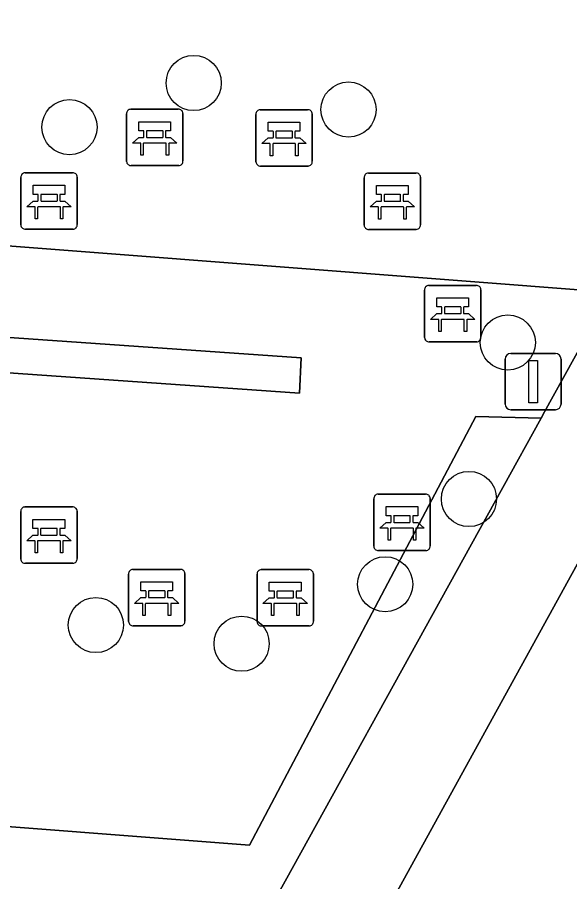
# Model space of a CAD drawing. Extents: x 159960 to 160866, y 382700 to 383354.
# Drawn here: x 160621.07 to 160630.87, y 383237.71 to 383253.04 of the extents above; entities that cross this region are included whole.
import ezdxf

# ---------------------------------------------------------------- set-up
doc = ezdxf.new("R2010")
doc.units = 0
for name, color, linetype in [('IMGEO_Bank', 7, 'Continuous'), ('IMGEO_Boom', 7, 'Continuous'), ('IMGEO_Groenvoorziening', 7, 'Continuous'), ('IMGEO_Lichtmast', 7, 'Continuous'), ('IMGEO_Rijbaan_lokaal_open', 7, 'Continuous'), ('IMGEO_Voetpad_open', 7, 'Continuous')]:
    doc.layers.add(name, color=color, linetype=linetype)

msp = doc.modelspace()

# ---------------------------------------------------------------- linework, layer by layer
at = {"layer": 'IMGEO_Bank'}
for p, q in [((160623.087, 383251.41), (160623.928, 383251.41)), ((160623.928, 383251.41), (160623.087, 383251.41)), ((160625.381, 383251.402), (160626.222, 383251.402)), ((160626.222, 383251.402), (160625.381, 383251.402)), ((160623.012, 383250.485), (160623.012, 383251.326)), ((160623.012, 383251.326), (160623.012, 383250.485)), ((160624.012, 383251.335), (160624.012, 383250.494)), ((160624.012, 383250.494), (160624.012, 383251.335)), ((160625.306, 383250.477), (160625.306, 383251.318)), ((160625.306, 383251.318), (160625.306, 383250.477)), ((160626.306, 383251.327), (160626.306, 383250.486)), ((160626.306, 383250.486), (160626.306, 383251.327)), ((160623.321, 383250.916), (160623.321, 383251.022)), ((160623.365, 383251.022), (160623.365, 383250.916)), ((160623.653, 383251.028), (160623.371, 383251.028)), ((160623.659, 383250.916), (160623.659, 383251.022)), ((160623.703, 383251.022), (160623.703, 383250.916)), ((160625.615, 383250.908), (160625.615, 383251.014)), ((160625.659, 383251.014), (160625.659, 383250.908)), ((160625.947, 383251.02), (160625.665, 383251.02)), ((160625.953, 383250.908), (160625.953, 383251.014)), ((160625.997, 383251.014), (160625.997, 383250.908)), ((160623.709, 383250.808), (160623.316, 383250.808)), ((160623.371, 383250.91), (160623.653, 383250.91)), ((160626.003, 383250.8), (160625.61, 383250.8)), ((160625.665, 383250.902), (160625.947, 383250.902)), ((160623.937, 383250.41), (160623.096, 383250.41)), ((160623.096, 383250.41), (160623.937, 383250.41)), ((160626.231, 383250.402), (160625.39, 383250.402)), ((160625.39, 383250.402), (160626.231, 383250.402)), ((160621.138, 383249.357), (160621.138, 383250.198)), ((160621.138, 383250.198), (160621.138, 383249.357)), ((160621.213, 383250.282), (160622.054, 383250.282)), ((160622.054, 383250.282), (160621.213, 383250.282)), ((160622.138, 383250.207), (160622.138, 383249.366)), ((160622.138, 383249.366), (160622.138, 383250.207)), ((160627.225, 383249.353), (160627.225, 383250.194)), ((160627.225, 383250.194), (160627.225, 383249.353)), ((160627.3, 383250.278), (160628.141, 383250.278)), ((160628.141, 383250.278), (160627.3, 383250.278)), ((160628.225, 383250.203), (160628.225, 383249.362)), ((160628.225, 383249.362), (160628.225, 383250.203)), ((160621.447, 383249.788), (160621.447, 383249.894)), ((160621.491, 383249.894), (160621.491, 383249.788)), ((160621.779, 383249.9), (160621.497, 383249.9)), ((160621.785, 383249.788), (160621.785, 383249.894)), ((160621.829, 383249.894), (160621.829, 383249.788)), ((160627.534, 383249.784), (160627.534, 383249.89)), ((160627.578, 383249.89), (160627.578, 383249.784)), ((160627.866, 383249.896), (160627.584, 383249.896)), ((160627.872, 383249.784), (160627.872, 383249.89)), ((160627.916, 383249.89), (160627.916, 383249.784)), ((160621.497, 383249.782), (160621.779, 383249.782)), ((160627.584, 383249.778), (160627.866, 383249.778)), ((160621.835, 383249.68), (160621.442, 383249.68)), ((160627.922, 383249.676), (160627.529, 383249.676)), ((160622.063, 383249.282), (160621.222, 383249.282)), ((160621.222, 383249.282), (160622.063, 383249.282)), ((160628.15, 383249.278), (160627.309, 383249.278)), ((160627.309, 383249.278), (160628.15, 383249.278)), ((160628.296, 383247.359), (160628.296, 383248.2)), ((160628.296, 383248.2), (160628.296, 383247.359)), ((160628.371, 383248.284), (160629.212, 383248.284)), ((160629.212, 383248.284), (160628.371, 383248.284)), ((160629.296, 383248.209), (160629.296, 383247.368)), ((160629.296, 383247.368), (160629.296, 383248.209)), ((160628.605, 383247.79), (160628.605, 383247.896)), ((160628.649, 383247.896), (160628.649, 383247.79)), ((160628.937, 383247.902), (160628.655, 383247.902)), ((160628.943, 383247.79), (160628.943, 383247.896)), ((160628.987, 383247.896), (160628.987, 383247.79)), ((160628.655, 383247.784), (160628.937, 383247.784)), ((160628.993, 383247.682), (160628.6, 383247.682)), ((160629.221, 383247.284), (160628.38, 383247.284)), ((160628.38, 383247.284), (160629.221, 383247.284)), ((160627.396, 383243.657), (160627.396, 383244.498)), ((160627.396, 383244.498), (160627.396, 383243.657)), ((160627.471, 383244.582), (160628.312, 383244.582)), ((160628.312, 383244.582), (160627.471, 383244.582)), ((160628.396, 383244.507), (160628.396, 383243.666)), ((160628.396, 383243.666), (160628.396, 383244.507)), ((160621.211, 383244.356), (160622.052, 383244.356)), ((160622.052, 383244.356), (160621.211, 383244.356)), ((160621.136, 383243.431), (160621.136, 383244.272)), ((160621.136, 383244.272), (160621.136, 383243.431)), ((160622.136, 383244.281), (160622.136, 383243.44)), ((160622.136, 383243.44), (160622.136, 383244.281)), ((160627.705, 383244.088), (160627.705, 383244.194)), ((160627.749, 383244.194), (160627.749, 383244.088)), ((160628.037, 383244.2), (160627.755, 383244.2)), ((160628.043, 383244.088), (160628.043, 383244.194)), ((160628.087, 383244.194), (160628.087, 383244.088)), ((160627.755, 383244.082), (160628.037, 383244.082)), ((160621.445, 383243.862), (160621.445, 383243.968)), ((160621.489, 383243.968), (160621.489, 383243.862)), ((160621.777, 383243.974), (160621.495, 383243.974)), ((160621.783, 383243.862), (160621.783, 383243.968)), ((160621.827, 383243.968), (160621.827, 383243.862)), ((160628.093, 383243.98), (160627.7, 383243.98)), ((160621.833, 383243.754), (160621.44, 383243.754)), ((160621.495, 383243.856), (160621.777, 383243.856)), ((160628.321, 383243.582), (160627.48, 383243.582)), ((160627.48, 383243.582), (160628.321, 383243.582)), ((160622.061, 383243.356), (160621.22, 383243.356)), ((160621.22, 383243.356), (160622.061, 383243.356)), ((160623.048, 383242.322), (160623.048, 383243.163)), ((160623.048, 383243.163), (160623.048, 383242.322)), ((160623.123, 383243.247), (160623.964, 383243.247)), ((160623.964, 383243.247), (160623.123, 383243.247)), ((160624.048, 383243.172), (160624.048, 383242.331)), ((160624.048, 383242.331), (160624.048, 383243.172)), ((160625.326, 383242.319), (160625.326, 383243.16)), ((160625.326, 383243.16), (160625.326, 383242.319)), ((160625.401, 383243.244), (160626.242, 383243.244)), ((160626.242, 383243.244), (160625.401, 383243.244)), ((160626.326, 383243.169), (160626.326, 383242.328)), ((160626.326, 383242.328), (160626.326, 383243.169)), ((160623.357, 383242.753), (160623.357, 383242.859)), ((160623.401, 383242.859), (160623.401, 383242.753)), ((160623.689, 383242.865), (160623.407, 383242.865)), ((160623.695, 383242.753), (160623.695, 383242.859)), ((160623.739, 383242.859), (160623.739, 383242.753)), ((160625.635, 383242.75), (160625.635, 383242.856)), ((160625.679, 383242.856), (160625.679, 383242.75)), ((160625.967, 383242.862), (160625.685, 383242.862)), ((160625.973, 383242.75), (160625.973, 383242.856)), ((160626.017, 383242.856), (160626.017, 383242.75)), ((160623.407, 383242.747), (160623.689, 383242.747)), ((160625.685, 383242.744), (160625.967, 383242.744)), ((160623.745, 383242.645), (160623.352, 383242.645)), ((160626.023, 383242.642), (160625.63, 383242.642)), ((160623.973, 383242.247), (160623.132, 383242.247)), ((160623.132, 383242.247), (160623.973, 383242.247)), ((160626.251, 383242.244), (160625.41, 383242.244)), ((160625.41, 383242.244), (160626.251, 383242.244))]:
    msp.add_line(p, q, dxfattribs=at)
for points in [[(160623.315, 383251.028), (160623.229, 383251.028), (160623.229, 383251.189), (160623.792, 383251.189), (160623.792, 383251.028), (160623.709, 383251.028)], [(160625.609, 383251.02), (160625.523, 383251.02), (160625.523, 383251.181), (160626.086, 383251.181), (160626.086, 383251.02), (160626.003, 383251.02)], [(160623.259, 383250.808), (160623.117, 383250.808), (160623.229, 383250.91), (160623.315, 383250.91)], [(160623.309, 383250.801), (160623.309, 383250.594), (160623.266, 383250.594), (160623.266, 383250.801)], [(160623.709, 383250.91), (160623.792, 383250.91), (160623.904, 383250.808), (160623.765, 383250.808)], [(160623.759, 383250.801), (160623.759, 383250.594), (160623.715, 383250.594), (160623.715, 383250.801)], [(160625.553, 383250.8), (160625.411, 383250.8), (160625.523, 383250.902), (160625.609, 383250.902)], [(160625.603, 383250.793), (160625.603, 383250.586), (160625.56, 383250.586), (160625.56, 383250.793)], [(160626.003, 383250.902), (160626.086, 383250.902), (160626.198, 383250.8), (160626.059, 383250.8)], [(160626.053, 383250.793), (160626.053, 383250.586), (160626.009, 383250.586), (160626.009, 383250.793)], [(160621.441, 383249.9), (160621.355, 383249.9), (160621.355, 383250.061), (160621.918, 383250.061), (160621.918, 383249.9), (160621.835, 383249.9)], [(160627.528, 383249.896), (160627.442, 383249.896), (160627.442, 383250.057), (160628.005, 383250.057), (160628.005, 383249.896), (160627.922, 383249.896)], [(160621.385, 383249.68), (160621.243, 383249.68), (160621.355, 383249.782), (160621.441, 383249.782)], [(160621.835, 383249.782), (160621.918, 383249.782), (160622.03, 383249.68), (160621.891, 383249.68)], [(160627.472, 383249.676), (160627.33, 383249.676), (160627.442, 383249.778), (160627.528, 383249.778)], [(160627.922, 383249.778), (160628.005, 383249.778), (160628.117, 383249.676), (160627.978, 383249.676)], [(160621.435, 383249.673), (160621.435, 383249.466), (160621.392, 383249.466), (160621.392, 383249.673)], [(160621.885, 383249.673), (160621.885, 383249.466), (160621.841, 383249.466), (160621.841, 383249.673)], [(160627.522, 383249.669), (160627.522, 383249.462), (160627.479, 383249.462), (160627.479, 383249.669)], [(160627.972, 383249.669), (160627.972, 383249.462), (160627.928, 383249.462), (160627.928, 383249.669)], [(160628.599, 383247.902), (160628.513, 383247.902), (160628.513, 383248.063), (160629.076, 383248.063), (160629.076, 383247.902), (160628.993, 383247.902)], [(160628.543, 383247.682), (160628.401, 383247.682), (160628.513, 383247.784), (160628.599, 383247.784)], [(160628.993, 383247.784), (160629.076, 383247.784), (160629.188, 383247.682), (160629.049, 383247.682)], [(160628.593, 383247.675), (160628.593, 383247.468), (160628.55, 383247.468), (160628.55, 383247.675)], [(160629.043, 383247.675), (160629.043, 383247.468), (160628.999, 383247.468), (160628.999, 383247.675)], [(160627.699, 383244.2), (160627.613, 383244.2), (160627.613, 383244.361), (160628.176, 383244.361), (160628.176, 383244.2), (160628.093, 383244.2)], [(160621.439, 383243.974), (160621.353, 383243.974), (160621.353, 383244.135), (160621.916, 383244.135), (160621.916, 383243.974), (160621.833, 383243.974)], [(160627.643, 383243.98), (160627.501, 383243.98), (160627.613, 383244.082), (160627.699, 383244.082)], [(160628.093, 383244.082), (160628.176, 383244.082), (160628.288, 383243.98), (160628.149, 383243.98)], [(160627.693, 383243.973), (160627.693, 383243.766), (160627.65, 383243.766), (160627.65, 383243.973)], [(160628.143, 383243.973), (160628.143, 383243.766), (160628.099, 383243.766), (160628.099, 383243.973)], [(160621.383, 383243.754), (160621.241, 383243.754), (160621.353, 383243.856), (160621.439, 383243.856)], [(160621.433, 383243.747), (160621.433, 383243.54), (160621.39, 383243.54), (160621.39, 383243.747)], [(160621.833, 383243.856), (160621.916, 383243.856), (160622.028, 383243.754), (160621.889, 383243.754)], [(160621.883, 383243.747), (160621.883, 383243.54), (160621.839, 383243.54), (160621.839, 383243.747)], [(160623.351, 383242.865), (160623.265, 383242.865), (160623.265, 383243.026), (160623.828, 383243.026), (160623.828, 383242.865), (160623.745, 383242.865)], [(160625.629, 383242.862), (160625.543, 383242.862), (160625.543, 383243.023), (160626.106, 383243.023), (160626.106, 383242.862), (160626.023, 383242.862)], [(160623.295, 383242.645), (160623.153, 383242.645), (160623.265, 383242.747), (160623.351, 383242.747)], [(160623.745, 383242.747), (160623.828, 383242.747), (160623.94, 383242.645), (160623.801, 383242.645)], [(160625.573, 383242.642), (160625.431, 383242.642), (160625.543, 383242.744), (160625.629, 383242.744)], [(160626.023, 383242.744), (160626.106, 383242.744), (160626.218, 383242.642), (160626.079, 383242.642)], [(160623.345, 383242.638), (160623.345, 383242.431), (160623.302, 383242.431), (160623.302, 383242.638)], [(160623.795, 383242.638), (160623.795, 383242.431), (160623.751, 383242.431), (160623.751, 383242.638)], [(160625.623, 383242.635), (160625.623, 383242.428), (160625.58, 383242.428), (160625.58, 383242.635)], [(160626.073, 383242.635), (160626.073, 383242.428), (160626.029, 383242.428), (160626.029, 383242.635)]]:
    msp.add_lwpolyline(points, dxfattribs=at)
for centre, radius, start, end in [((160623.09, 383251.332), 0.0779, 92.4484, 184.2845), ((160623.09, 383251.332), 0.0779, 92.4484, 184.2845), ((160623.934, 383251.332), 0.0779, 2.4484, 94.2845), ((160623.934, 383251.332), 0.0779, 2.4484, 94.2845), ((160625.384, 383251.324), 0.0779, 92.4484, 184.2845), ((160625.384, 383251.324), 0.0779, 92.4484, 184.2845), ((160626.228, 383251.324), 0.0779, 2.4484, 94.2845), ((160626.228, 383251.324), 0.0779, 2.4484, 94.2845), ((160623.314, 383251.021), 0.00671, 2.8957, 87.1043), ((160623.371, 383251.021), 0.00671, 92.8957, 177.1043), ((160623.653, 383251.021), 0.00671, 2.8957, 87.1043), ((160623.71, 383251.021), 0.00671, 92.8957, 177.1043), ((160625.608, 383251.013), 0.00671, 2.8957, 87.1043), ((160625.665, 383251.013), 0.00671, 92.8957, 177.1043), ((160625.947, 383251.013), 0.00671, 2.8957, 87.1043), ((160626.004, 383251.013), 0.00671, 92.8957, 177.1043), ((160623.259, 383250.801), 0.00671, 2.8957, 87.1043), ((160623.316, 383250.801), 0.00671, 92.8957, 177.1043), ((160623.314, 383250.917), 0.00671, 272.8957, 357.1043), ((160623.371, 383250.917), 0.00671, 182.8957, 267.1043), ((160623.653, 383250.917), 0.00671, 272.8957, 357.1043), ((160623.71, 383250.917), 0.00671, 182.8957, 267.1043), ((160623.708, 383250.801), 0.00671, 2.8957, 87.1043), ((160623.765, 383250.801), 0.00671, 92.8957, 177.1043), ((160625.553, 383250.793), 0.00671, 2.8957, 87.1043), ((160625.61, 383250.793), 0.00671, 92.8957, 177.1043), ((160625.608, 383250.909), 0.00671, 272.8957, 357.1043), ((160625.665, 383250.909), 0.00671, 182.8957, 267.1043), ((160625.947, 383250.909), 0.00671, 272.8957, 357.1043), ((160626.004, 383250.909), 0.00671, 182.8957, 267.1043), ((160626.002, 383250.793), 0.00671, 2.8957, 87.1043), ((160626.059, 383250.793), 0.00671, 92.8957, 177.1043), ((160623.09, 383250.488), 0.0779, 182.4484, 274.2845), ((160623.09, 383250.488), 0.0779, 182.4484, 274.2845), ((160623.934, 383250.488), 0.0779, 272.4484, 4.2845), ((160623.934, 383250.488), 0.0779, 272.4484, 4.2845), ((160626.228, 383250.48), 0.0779, 272.4484, 4.2845), ((160626.228, 383250.48), 0.0779, 272.4484, 4.2845), ((160625.384, 383250.48), 0.0779, 182.4484, 274.2845), ((160625.384, 383250.48), 0.0779, 182.4484, 274.2845), ((160621.216, 383250.204), 0.0779, 92.4484, 184.2845), ((160621.216, 383250.204), 0.0779, 92.4484, 184.2845), ((160622.06, 383250.204), 0.0779, 2.4484, 94.2845), ((160622.06, 383250.204), 0.0779, 2.4484, 94.2845), ((160627.303, 383250.2), 0.0779, 92.4484, 184.2845), ((160627.303, 383250.2), 0.0779, 92.4484, 184.2845), ((160628.147, 383250.2), 0.0779, 2.4484, 94.2845), ((160628.147, 383250.2), 0.0779, 2.4484, 94.2845), ((160621.44, 383249.893), 0.00671, 2.8957, 87.1043), ((160621.497, 383249.893), 0.00671, 92.8957, 177.1043), ((160621.779, 383249.893), 0.00671, 2.8957, 87.1043), ((160621.836, 383249.893), 0.00671, 92.8957, 177.1043), ((160627.527, 383249.889), 0.00671, 2.8957, 87.1043), ((160627.584, 383249.889), 0.00671, 92.8957, 177.1043), ((160627.866, 383249.889), 0.00671, 2.8957, 87.1043), ((160627.923, 383249.889), 0.00671, 92.8957, 177.1043), ((160621.44, 383249.789), 0.00671, 272.8957, 357.1043), ((160621.497, 383249.789), 0.00671, 182.8957, 267.1043), ((160621.779, 383249.789), 0.00671, 272.8957, 357.1043), ((160621.836, 383249.789), 0.00671, 182.8957, 267.1043), ((160627.527, 383249.785), 0.00671, 272.8957, 357.1043), ((160627.584, 383249.785), 0.00671, 182.8957, 267.1043), ((160627.866, 383249.785), 0.00671, 272.8957, 357.1043), ((160627.923, 383249.785), 0.00671, 182.8957, 267.1043), ((160621.385, 383249.673), 0.00671, 2.8957, 87.1043), ((160621.442, 383249.673), 0.00671, 92.8957, 177.1043), ((160621.834, 383249.673), 0.00671, 2.8957, 87.1043), ((160621.891, 383249.673), 0.00671, 92.8957, 177.1043), ((160627.472, 383249.669), 0.00671, 2.8957, 87.1043), ((160627.529, 383249.669), 0.00671, 92.8957, 177.1043), ((160627.921, 383249.669), 0.00671, 2.8957, 87.1043), ((160627.978, 383249.669), 0.00671, 92.8957, 177.1043), ((160621.216, 383249.36), 0.0779, 182.4484, 274.2845), ((160621.216, 383249.36), 0.0779, 182.4484, 274.2845), ((160622.06, 383249.36), 0.0779, 272.4484, 4.2845), ((160622.06, 383249.36), 0.0779, 272.4484, 4.2845), ((160627.303, 383249.356), 0.0779, 182.4484, 274.2845), ((160627.303, 383249.356), 0.0779, 182.4484, 274.2845), ((160628.147, 383249.356), 0.0779, 272.4484, 4.2845), ((160628.147, 383249.356), 0.0779, 272.4484, 4.2845), ((160628.374, 383248.206), 0.0779, 92.4484, 184.2845), ((160628.374, 383248.206), 0.0779, 92.4484, 184.2845), ((160629.218, 383248.206), 0.0779, 2.4484, 94.2845), ((160629.218, 383248.206), 0.0779, 2.4484, 94.2845), ((160628.598, 383247.895), 0.00671, 2.8957, 87.1043), ((160628.655, 383247.895), 0.00671, 92.8957, 177.1043), ((160628.937, 383247.895), 0.00671, 2.8957, 87.1043), ((160628.994, 383247.895), 0.00671, 92.8957, 177.1043), ((160628.598, 383247.791), 0.00671, 272.8957, 357.1043), ((160628.655, 383247.791), 0.00671, 182.8957, 267.1043), ((160628.937, 383247.791), 0.00671, 272.8957, 357.1043), ((160628.994, 383247.791), 0.00671, 182.8957, 267.1043), ((160628.543, 383247.675), 0.00671, 2.8957, 87.1043), ((160628.6, 383247.675), 0.00671, 92.8957, 177.1043), ((160628.992, 383247.675), 0.00671, 2.8957, 87.1043), ((160629.049, 383247.675), 0.00671, 92.8957, 177.1043), ((160628.374, 383247.362), 0.0779, 182.4484, 274.2845), ((160628.374, 383247.362), 0.0779, 182.4484, 274.2845), ((160629.218, 383247.362), 0.0779, 272.4484, 4.2845), ((160629.218, 383247.362), 0.0779, 272.4484, 4.2845), ((160627.474, 383244.504), 0.0779, 92.4484, 184.2845), ((160627.474, 383244.504), 0.0779, 92.4484, 184.2845), ((160628.318, 383244.504), 0.0779, 2.4484, 94.2845), ((160628.318, 383244.504), 0.0779, 2.4484, 94.2845), ((160621.214, 383244.278), 0.0779, 92.4484, 184.2845), ((160621.214, 383244.278), 0.0779, 92.4484, 184.2845), ((160622.058, 383244.278), 0.0779, 2.4484, 94.2845), ((160622.058, 383244.278), 0.0779, 2.4484, 94.2845), ((160627.698, 383244.193), 0.00671, 2.8957, 87.1043), ((160627.755, 383244.193), 0.00671, 92.8957, 177.1043), ((160628.037, 383244.193), 0.00671, 2.8957, 87.1043), ((160628.094, 383244.193), 0.00671, 92.8957, 177.1043), ((160627.698, 383244.089), 0.00671, 272.8957, 357.1043), ((160627.755, 383244.089), 0.00671, 182.8957, 267.1043), ((160628.037, 383244.089), 0.00671, 272.8957, 357.1043), ((160628.094, 383244.089), 0.00671, 182.8957, 267.1043), ((160621.438, 383243.967), 0.00671, 2.8957, 87.1043), ((160621.495, 383243.967), 0.00671, 92.8957, 177.1043), ((160621.777, 383243.967), 0.00671, 2.8957, 87.1043), ((160621.834, 383243.967), 0.00671, 92.8957, 177.1043), ((160627.643, 383243.973), 0.00671, 2.8957, 87.1043), ((160627.7, 383243.973), 0.00671, 92.8957, 177.1043), ((160628.092, 383243.973), 0.00671, 2.8957, 87.1043), ((160628.149, 383243.973), 0.00671, 92.8957, 177.1043), ((160621.383, 383243.747), 0.00671, 2.8957, 87.1043), ((160621.44, 383243.747), 0.00671, 92.8957, 177.1043), ((160621.438, 383243.863), 0.00671, 272.8957, 357.1043), ((160621.495, 383243.863), 0.00671, 182.8957, 267.1043), ((160621.777, 383243.863), 0.00671, 272.8957, 357.1043), ((160621.834, 383243.863), 0.00671, 182.8957, 267.1043), ((160621.832, 383243.747), 0.00671, 2.8957, 87.1043), ((160621.889, 383243.747), 0.00671, 92.8957, 177.1043), ((160627.474, 383243.66), 0.0779, 182.4484, 274.2845), ((160627.474, 383243.66), 0.0779, 182.4484, 274.2845), ((160628.318, 383243.66), 0.0779, 272.4484, 4.2845), ((160628.318, 383243.66), 0.0779, 272.4484, 4.2845), ((160621.214, 383243.434), 0.0779, 182.4484, 274.2845), ((160621.214, 383243.434), 0.0779, 182.4484, 274.2845), ((160622.058, 383243.434), 0.0779, 272.4484, 4.2845), ((160622.058, 383243.434), 0.0779, 272.4484, 4.2845), ((160623.126, 383243.169), 0.0779, 92.4484, 184.2845), ((160623.126, 383243.169), 0.0779, 92.4484, 184.2845), ((160623.97, 383243.169), 0.0779, 2.4484, 94.2845), ((160623.97, 383243.169), 0.0779, 2.4484, 94.2845), ((160625.404, 383243.166), 0.0779, 92.4484, 184.2845), ((160625.404, 383243.166), 0.0779, 92.4484, 184.2845), ((160626.248, 383243.166), 0.0779, 2.4484, 94.2845), ((160626.248, 383243.166), 0.0779, 2.4484, 94.2845), ((160623.35, 383242.858), 0.00671, 2.8957, 87.1043), ((160623.407, 383242.858), 0.00671, 92.8957, 177.1043), ((160623.689, 383242.858), 0.00671, 2.8957, 87.1043), ((160623.746, 383242.858), 0.00671, 92.8957, 177.1043), ((160625.628, 383242.855), 0.00671, 2.8957, 87.1043), ((160625.685, 383242.855), 0.00671, 92.8957, 177.1043), ((160625.967, 383242.855), 0.00671, 2.8957, 87.1043), ((160626.024, 383242.855), 0.00671, 92.8957, 177.1043), ((160623.35, 383242.754), 0.00671, 272.8957, 357.1043), ((160623.407, 383242.754), 0.00671, 182.8957, 267.1043), ((160623.689, 383242.754), 0.00671, 272.8957, 357.1043), ((160623.746, 383242.754), 0.00671, 182.8957, 267.1043), ((160625.628, 383242.751), 0.00671, 272.8957, 357.1043), ((160625.685, 383242.751), 0.00671, 182.8957, 267.1043), ((160625.967, 383242.751), 0.00671, 272.8957, 357.1043), ((160626.024, 383242.751), 0.00671, 182.8957, 267.1043), ((160623.295, 383242.638), 0.00671, 2.8957, 87.1043), ((160623.352, 383242.638), 0.00671, 92.8957, 177.1043), ((160623.744, 383242.638), 0.00671, 2.8957, 87.1043), ((160623.801, 383242.638), 0.00671, 92.8957, 177.1043), ((160625.573, 383242.635), 0.00671, 2.8957, 87.1043), ((160625.63, 383242.635), 0.00671, 92.8957, 177.1043), ((160626.022, 383242.635), 0.00671, 2.8957, 87.1043), ((160626.079, 383242.635), 0.00671, 92.8957, 177.1043), ((160623.126, 383242.325), 0.0779, 182.4484, 274.2845), ((160623.126, 383242.325), 0.0779, 182.4484, 274.2845), ((160623.97, 383242.325), 0.0779, 272.4484, 4.2845), ((160623.97, 383242.325), 0.0779, 272.4484, 4.2845), ((160625.404, 383242.322), 0.0779, 182.4484, 274.2845), ((160625.404, 383242.322), 0.0779, 182.4484, 274.2845), ((160626.248, 383242.322), 0.0779, 272.4484, 4.2845), ((160626.248, 383242.322), 0.0779, 272.4484, 4.2845)]:
    msp.add_arc(centre, radius, start, end, dxfattribs=at)
at = {"layer": 'IMGEO_Boom'}
for centre in [(160624.203, 383251.875), (160626.948, 383251.404), (160622, 383251.092), (160629.772, 383247.272), (160629.083, 383244.496), (160627.598, 383242.984), (160622.468, 383242.26), (160625.052, 383241.929)]:
    msp.add_circle(centre, 0.489, dxfattribs=at)
at = {"layer": 'IMGEO_Groenvoorziening'}
msp.add_lwpolyline([(160607.69, 383271.829), (160606.829, 383269.839), (160604.527, 383264.265), (160603.366, 383250.517), (160609.222, 383250), (160619.212, 383249.118), (160631.717, 383248.152)], dxfattribs=at)
msp.add_lwpolyline([(160624.169, 383236.368), (160624.87, 383235.982), (160629.685, 383244.702), (160630.363, 383245.93), (160629.205, 383245.96), (160625.192, 383238.356), (160619.123, 383238.824), (160619.733, 383246.815), (160626.077, 383246.374), (160626.106, 383247.001), (160619.064, 383247.49), (160619.035, 383247.17), (160617.021, 383222.827), (160617.463, 383222.906), (160617.719, 383223.031), (160621.666, 383230.179), (160620.966, 383230.566)], close=True, dxfattribs=at)
at = {"layer": 'IMGEO_Lichtmast'}
for p, q in [((160629.726, 383246.179), (160629.726, 383246.979)), ((160629.726, 383246.979), (160629.726, 383246.179)), ((160629.826, 383247.079), (160630.616, 383247.079)), ((160630.616, 383247.079), (160629.826, 383247.079)), ((160630.716, 383246.979), (160630.716, 383246.179)), ((160630.716, 383246.179), (160630.716, 383246.979)), ((160630.616, 383246.079), (160629.826, 383246.079)), ((160629.826, 383246.079), (160630.616, 383246.079))]:
    msp.add_line(p, q, dxfattribs=at)
msp.add_lwpolyline([(160630.146, 383246.954), (160630.296, 383246.954), (160630.296, 383246.204), (160630.146, 383246.204), (160630.146, 383246.954)], dxfattribs=at)
for centre, start, end in [((160629.826, 383246.979), 90, 180), ((160629.826, 383246.979), 90, 180), ((160630.616, 383246.979), 0, 90), ((160630.616, 383246.979), 360, 90), ((160629.826, 383246.179), 180, 270), ((160629.826, 383246.179), 180, 270), ((160630.616, 383246.179), 270, 0), ((160630.616, 383246.179), 270, 0)]:
    msp.add_arc(centre, 0.1, start, end, dxfattribs=at)
at = {"layer": 'IMGEO_Rijbaan_lokaal_open'}
msp.add_lwpolyline([(160632.722, 383246.461), (160619.282, 383222.044)], dxfattribs=at)
at = {"layer": 'IMGEO_Voetpad_open'}
for points in [[(160631.717, 383248.152), (160619.212, 383249.118), (160619.064, 383247.49), (160626.106, 383247.001), (160626.077, 383246.374), (160619.733, 383246.815), (160619.123, 383238.824), (160625.192, 383238.356), (160629.205, 383245.96), (160630.363, 383245.93)], [(160631.128, 383247.315), (160630.424, 383246.04), (160630.363, 383245.93), (160629.685, 383244.702), (160624.87, 383235.982), (160624.169, 383236.368), (160620.966, 383230.566), (160621.666, 383230.179), (160617.719, 383223.031), (160617.463, 383222.906), (160617.021, 383222.827), (160616.978, 383222.309), (160616.927, 383220.983)], [(160630.363, 383245.93), (160630.424, 383246.04), (160631.128, 383247.315)], [(160619.282, 383222.044), (160632.722, 383246.461)]]:
    msp.add_lwpolyline(points, dxfattribs=at)

doc.saveas('drawing.dxf')
